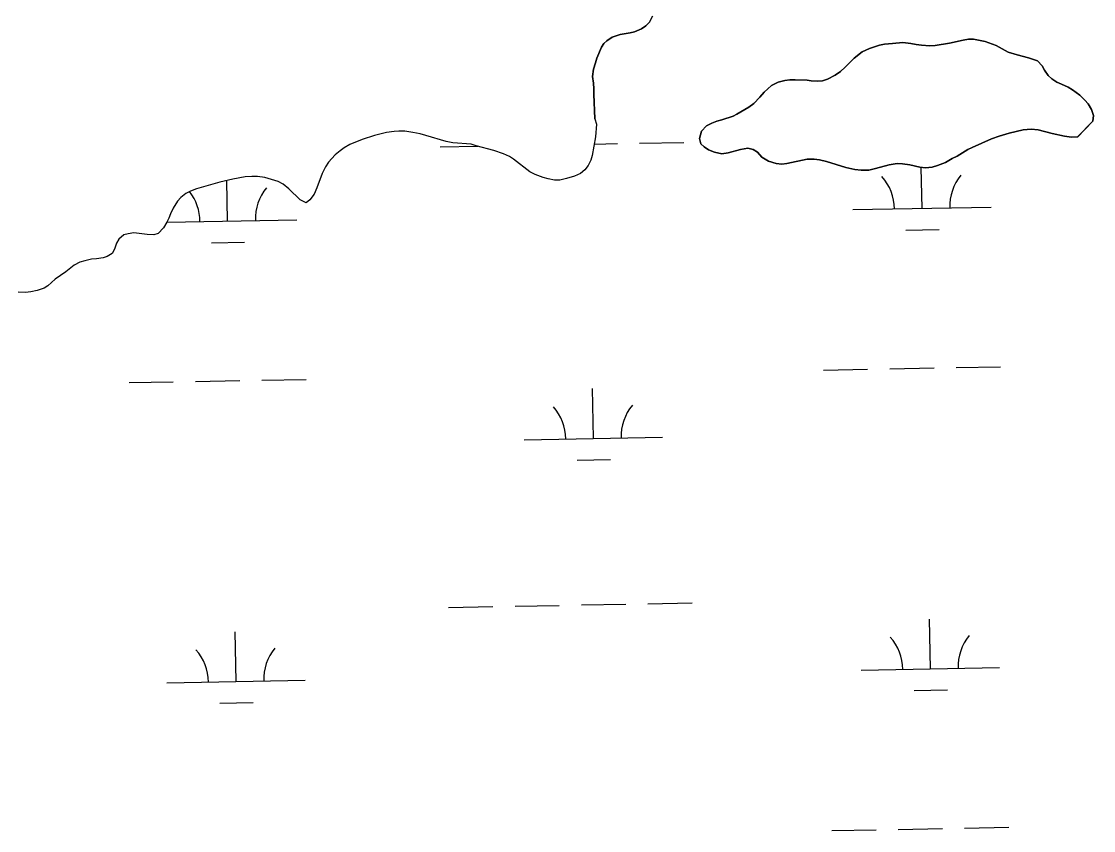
# Model space of a CAD drawing. Extents: x 3957609 to 3995875, y 234277 to 260273.
# Drawn here: x 3980914 to 3981689, y 245783 to 246368 of the extents above; entities that cross this region are included whole.
import ezdxf

# ---------------------------------------------------------------- set-up
doc = ezdxf.new("R2010")
doc.units = 0
doc.layers.add('V-TOPO-SHOR', color=7, linetype='Continuous')
doc.layers.add('V-WETL-SWMP', color=7, linetype='Continuous')

msp = doc.modelspace()

# ---------------------------------------------------------------- linework, layer by layer
at = {"layer": 'V-TOPO-SHOR'}
for points in [[(3981328.707, 246297.47), (3981327.931, 246315.226), (3981327.945, 246318.941), (3981327.644, 246323.188), (3981327.028, 246327.864), (3981327.792, 246333.168), (3981329.084, 246337.836), (3981330.159, 246341.123), (3981333.379, 246349.18), (3981335.087, 246351.721), (3981337.432, 246353.835), (3981341.266, 246356.473), (3981347.004, 246358.254), (3981354.229, 246359.393), (3981357.205, 246360.124), (3981362.311, 246362.334), (3981365.506, 246364.55), (3981368.17, 246367.194), (3981370.419, 246371.431)], [(3981527.04, 246348.264), (3981534.482, 246350.57), (3981537.988, 246351.193), (3981543.831, 246351.914), (3981551.265, 246352.413), (3981556.998, 246351.858), (3981560.815, 246351.101), (3981564.741, 246350.554), (3981570.687, 246350.105), (3981574.615, 246350.302), (3981585.029, 246352.063), (3981594.91, 246354.253), (3981598.63, 246354.875), (3981602.24, 246354.861), (3981610.727, 246353.126), (3981618.679, 246350.335), (3981627.472, 246345.626), (3981633.835, 246343.582), (3981642.109, 246341.532), (3981648.47, 246339.169), (3981651.957, 246335.653), (3981653.645, 246332.46), (3981656.283, 246328.628), (3981658.82, 246326.174), (3981662.634, 246323.823), (3981666.025, 246322.429), (3981670.688, 246320.18), (3981673.76, 246318.363), (3981679.161, 246314.519), (3981682.862, 246310.892), (3981685.08, 246308.23), (3981687.505, 246304.079), (3981689.079, 246299.827), (3981688.639, 246295.792), (3981677.445, 246284.264)], [(3981677.445, 246284.264), (3981673.091, 246284.072), (3981668.104, 246284.834), (3981659.087, 246286.888), (3981649.01, 246289.476), (3981643.917, 246290.029), (3981638.287, 246289.415), (3981628.188, 246287.015), (3981620.961, 246284.92), (3981615.431, 246282.925), (3981601.286, 246276.717), (3981598.199, 246275.138), (3981590.429, 246270.498), (3981586.919, 246268.814), (3981582.129, 246265.965), (3981576.386, 246263.653), (3981572.559, 246262.5), (3981567.565, 246261.886), (3981563.639, 246262.432), (3981556.322, 246264.054), (3981551.016, 246264.818), (3981547.192, 246265.048), (3981541.456, 246264.114), (3981531.463, 246261.394), (3981526.788, 246260.352), (3981521.055, 246260.27), (3981516.49, 246260.819), (3981510.021, 246262.33), (3981496.023, 246266.528), (3981490.931, 246267.718), (3981487.216, 246268.159), (3981482.014, 246268.286), (3981467.349, 246265.158), (3981463.738, 246264.749), (3981459.812, 246265.189), (3981454.19, 246266.698), (3981449.425, 246269.797), (3981446.254, 246273.42), (3981443.076, 246275.132), (3981439.152, 246276.105), (3981433.839, 246275.275), (3981424.91, 246272.765), (3981420.447, 246272.146), (3981415.143, 246273.23), (3981410.691, 246275.052), (3981407.621, 246277.082), (3981405.188, 246279.429), (3981404.354, 246283.254), (3981405.755, 246288.45), (3981409.276, 246292.258), (3981413.318, 246294.367), (3981416.72, 246295.626), (3981420.441, 246296.673), (3981428.523, 246299.401), (3981431.287, 246300.662), (3981439.91, 246305.723), (3981443.53, 246308.576), (3981448.007, 246313.125), (3981451.102, 246316.614), (3981456.431, 246321.476), (3981461.217, 246323.795), (3981465.895, 246325.048), (3981469.505, 246325.46), (3981473.329, 246325.656), (3981482.139, 246325.195), (3981485.111, 246324.757), (3981489.676, 246324.528), (3981493.076, 246324.937), (3981496.797, 246326.09), (3981502.328, 246328.935), (3981506.162, 246331.679), (3981509.466, 246334.641), (3981516.075, 246341.197), (3981521.828, 246345.739), (3981527.04, 246348.264)], [(3981328.707, 246297.47), (3981329.754, 246293.431), (3981329.08, 246284.301), (3981326.69, 246270.934), (3981325.826, 246267.645), (3981323.792, 246263.618), (3981321.443, 246260.444), (3981318.248, 246258.015), (3981313.992, 246256.014), (3981308.252, 246254.232), (3981303.363, 246253.192), (3981299.542, 246253.206), (3981294.872, 246253.968), (3981291.268, 246255.045), (3981285.648, 246257.085), (3981281.728, 246259.119), (3981269.872, 246268.191), (3981267.015, 246270.221), (3981262.669, 246272.15), (3981255.671, 246274.514), (3981242.839, 246277.965), (3981239.339, 246279.04), (3981225.963, 246280.049), (3981221.191, 246281.131), (3981206.45, 246285.438), (3981202.313, 246286.517), (3981197.222, 246287.598), (3981191.385, 246288.366), (3981187.033, 246288.385), (3981183.74, 246288.184), (3981178.214, 246287.463), (3981173.221, 246286.423), (3981169.5, 246285.376), (3981160.462, 246282.439), (3981151.635, 246278.759), (3981147.59, 246276.334), (3981144.61, 246274.223), (3981141.094, 246271.37), (3981136.083, 246266.082), (3981134.051, 246262.799), (3981131.589, 246257.925), (3981127.831, 246247.642), (3981125.902, 246243.083), (3981122.805, 246238.85), (3981120.037, 246236.63), (3981115.693, 246238.878), (3981107.548, 246246.767), (3981103.421, 246250.181), (3981099.819, 246252.109), (3981090.275, 246254.908), (3981084.758, 246255.779), (3981080.723, 246255.797), (3981076.05, 246255.389), (3981067.018, 246253.835), (3981057.558, 246251.537), (3981040.763, 246246.72), (3981036.511, 246245.145), (3981033.105, 246243.566), (3981029.378, 246240.609), (3981027.031, 246237.965), (3981023.826, 246232.882), (3981021.896, 246228.747), (3981020.717, 246225.675), (3981019.324, 246222.814), (3981016.864, 246218.577), (3981013.133, 246214.663), (3981010.051, 246213.612), (3981005.06, 246213.739), (3980995.403, 246215.158), (3980991.367, 246214.431), (3980988.283, 246213.489), (3980984.766, 246210.53), (3980983.056, 246207.671), (3980981.446, 246203.219), (3980979.734, 246200.04), (3980976.328, 246197.931), (3980973.351, 246196.987), (3980968.571, 246196.264), (3980964.96, 246195.958), (3980959.965, 246194.918), (3980956.457, 246193.87), (3980952.414, 246191.762), (3980946.448, 246186.902), (3980938.676, 246181.627), (3980933.451, 246176.656), (3980930.685, 246175.075), (3980925.69, 246173.502), (3980921.118, 246172.46), (3980917.295, 246171.946), (3980911.88, 246172.179)]]:
    msp.add_lwpolyline(points, dxfattribs=at)
at = {"layer": 'V-WETL-SWMP'}
for p, q in [((3981216.951, 246277.137), (3981244.08, 246277.63)), ((3981328.16, 246279.159), (3981344.93, 246279.464)), ((3981360.927, 246279.755), (3981392.922, 246280.337)), ((3981565.132, 246232.717), (3981564.594, 246262.299)), ((3981063.307, 246223.593), (3981062.776, 246252.804)), ((3981515.14, 246231.808), (3981615.124, 246233.626)), ((3981019.313, 246222.793), (3981113.299, 246224.502)), ((3981553.415, 246217.071), (3981577.411, 246217.507)), ((3981051.589, 246207.946), (3981075.585, 246208.382)), ((3981589.819, 246117.715), (3981621.814, 246118.297)), ((3981493.835, 246115.97), (3981525.829, 246116.552)), ((3981541.827, 246116.843), (3981573.821, 246117.424)), ((3980992.01, 246106.845), (3981024.004, 246107.427)), ((3981040.002, 246107.718), (3981071.996, 246108.3)), ((3981087.994, 246108.591), (3981119.988, 246109.172)), ((3981327.642, 246066.51), (3981326.988, 246102.504)), ((3981277.651, 246065.601), (3981377.634, 246067.419)), ((3981315.925, 246050.864), (3981339.921, 246051.3)), ((3981366.975, 245947.135), (3981398.97, 245947.716)), ((3981222.999, 245944.517), (3981254.994, 245945.099)), ((3981270.991, 245945.389), (3981302.986, 245945.971)), ((3981318.983, 245946.262), (3981350.978, 245946.844)), ((3981571.18, 245900.097), (3981570.526, 245936.091)), ((3981069.355, 245890.973), (3981068.701, 245926.967)), ((3981521.188, 245899.188), (3981621.172, 245901.006)), ((3981019.363, 245890.064), (3981119.347, 245891.882)), ((3981559.463, 245884.451), (3981583.459, 245884.887)), ((3981057.638, 245875.326), (3981081.634, 245875.762)), ((3981547.875, 245784.223), (3981579.87, 245784.804)), ((3981595.867, 245785.095), (3981627.862, 245785.677)), ((3981499.883, 245783.35), (3981531.877, 245783.932))]:
    msp.add_line(p, q, dxfattribs=at)
for points in [[(3981370.418, 246371.432), (3981368.171, 246367.194), (3981365.506, 246364.55), (3981362.311, 246362.334), (3981357.206, 246360.125), (3981354.23, 246359.394), (3981347.005, 246358.255), (3981341.265, 246356.473), (3981337.431, 246353.835), (3981335.087, 246351.721), (3981333.378, 246349.179), (3981330.16, 246341.123), (3981329.085, 246337.836), (3981327.791, 246333.169), (3981327.027, 246327.864), (3981327.645, 246323.189), (3981327.946, 246318.941), (3981327.931, 246315.225), (3981328.708, 246297.469), (3981329.753, 246293.43), (3981329.079, 246284.302), (3981326.689, 246270.933), (3981325.826, 246267.645), (3981323.792, 246263.619), (3981321.443, 246260.443), (3981318.248, 246258.014), (3981313.993, 246256.014)], [(3981506.162, 246331.68), (3981502.329, 246328.935), (3981496.796, 246326.091), (3981493.075, 246324.938), (3981489.676, 246324.527), (3981485.111, 246324.758), (3981482.14, 246325.195), (3981473.329, 246325.656), (3981469.506, 246325.459), (3981465.894, 246325.049), (3981461.217, 246323.794), (3981456.43, 246321.477), (3981451.101, 246316.615), (3981448.008, 246313.124), (3981443.53, 246308.576), (3981439.909, 246305.724), (3981431.288, 246300.663), (3981428.522, 246299.4), (3981420.441, 246296.672), (3981416.721, 246295.626), (3981413.318, 246294.366), (3981409.275, 246292.258), (3981405.756, 246288.45), (3981404.354, 246283.254), (3981405.188, 246279.428), (3981407.621, 246277.082), (3981410.691, 246275.052), (3981415.143, 246273.229), (3981420.448, 246272.146), (3981424.91, 246272.765), (3981433.839, 246275.276), (3981439.151, 246276.104), (3981443.075, 246275.133), (3981446.254, 246273.421), (3981449.424, 246269.798), (3981454.19, 246266.699), (3981459.811, 246265.19), (3981463.738, 246264.749), (3981467.349, 246265.159), (3981482.014, 246268.285), (3981487.216, 246268.158), (3981490.931, 246267.718), (3981496.022, 246266.529), (3981510.021, 246262.331), (3981516.491, 246260.818), (3981521.055, 246260.269), (3981526.788, 246260.352), (3981531.464, 246261.395), (3981541.456, 246264.114), (3981547.193, 246265.047), (3981551.015, 246264.819), (3981556.321, 246264.054), (3981563.64, 246262.432), (3981567.566, 246261.885), (3981572.559, 246262.501), (3981576.386, 246263.654), (3981582.129, 246265.966), (3981586.919, 246268.814), (3981590.429, 246270.498), (3981598.199, 246275.138), (3981601.285, 246276.718), (3981615.431, 246282.925), (3981620.961, 246284.92), (3981628.189, 246287.014), (3981638.286, 246289.415), (3981643.916, 246290.029), (3981649.01, 246289.477), (3981659.086, 246286.888), (3981668.103, 246284.834), (3981673.09, 246284.071), (3981677.444, 246284.265), (3981688.639, 246295.793), (3981689.08, 246299.826), (3981687.505, 246304.079), (3981685.08, 246308.23), (3981682.861, 246310.893), (3981679.16, 246314.519), (3981673.76, 246318.363), (3981670.689, 246320.18), (3981666.026, 246322.429), (3981662.634, 246323.823), (3981658.821, 246326.175), (3981656.283, 246328.627), (3981653.644, 246332.46), (3981651.958, 246335.652), (3981648.469, 246339.17), (3981642.108, 246341.532), (3981633.835, 246343.583), (3981627.472, 246345.626), (3981618.679, 246350.334), (3981610.727, 246353.127), (3981602.24, 246354.86), (3981598.63, 246354.875), (3981594.911, 246354.253), (3981585.028, 246352.063), (3981574.615, 246350.301), (3981570.686, 246350.105), (3981564.742, 246350.553), (3981560.816, 246351.1), (3981556.997, 246351.859), (3981551.265, 246352.413)], [(3981551.265, 246352.413), (3981543.831, 246351.913), (3981537.988, 246351.193), (3981534.482, 246350.57), (3981527.04, 246348.265), (3981521.827, 246345.738), (3981516.075, 246341.196), (3981509.466, 246334.64), (3981506.162, 246331.68)], [(3981313.993, 246256.014), (3981308.252, 246254.233), (3981303.364, 246253.191), (3981299.542, 246253.206), (3981294.873, 246253.968), (3981291.267, 246255.045), (3981285.648, 246257.085), (3981281.728, 246259.118), (3981269.873, 246268.192), (3981267.015, 246270.221), (3981262.669, 246272.15), (3981255.671, 246274.514), (3981242.838, 246277.964), (3981239.339, 246279.04), (3981225.964, 246280.05), (3981221.191, 246281.131), (3981206.45, 246285.438), (3981202.313, 246286.517), (3981197.221, 246287.599), (3981191.385, 246288.366), (3981187.032, 246288.384), (3981183.739, 246288.185), (3981178.215, 246287.464), (3981173.221, 246286.423), (3981169.5, 246285.376), (3981160.463, 246282.44), (3981151.636, 246278.76), (3981147.591, 246276.334), (3981144.61, 246274.223), (3981141.094, 246271.37), (3981136.082, 246266.082), (3981134.052, 246262.799), (3981131.59, 246257.925), (3981127.832, 246247.641), (3981125.902, 246243.083), (3981122.806, 246238.849), (3981120.036, 246236.63), (3981115.692, 246238.878), (3981107.548, 246246.768), (3981103.421, 246250.182), (3981099.819, 246252.108), (3981090.275, 246254.908), (3981084.757, 246255.779), (3981080.723, 246255.796), (3981076.049, 246255.39), (3981067.018, 246253.834), (3981057.559, 246251.537), (3981040.763, 246246.721), (3981036.51, 246245.146), (3981033.106, 246243.567), (3981029.378, 246240.609), (3981027.031, 246237.965), (3981023.825, 246232.881), (3981021.897, 246228.748), (3981020.717, 246225.674), (3981019.325, 246222.813), (3981016.865, 246218.576), (3981013.133, 246214.662), (3981010.05, 246213.613), (3981005.06, 246213.74), (3980995.404, 246215.159), (3980991.366, 246214.432), (3980988.283, 246213.489), (3980984.767, 246210.531), (3980983.057, 246207.671), (3980981.446, 246203.218), (3980979.734, 246200.04), (3980976.328, 246197.93), (3980973.351, 246196.987), (3980968.57, 246196.263), (3980964.959, 246195.959), (3980959.965, 246194.918), (3980956.457, 246193.87), (3980952.413, 246191.763), (3980946.448, 246186.903), (3980938.675, 246181.626), (3980933.452, 246176.657), (3980930.685, 246175.076), (3980925.689, 246173.503), (3980921.119, 246172.46), (3980917.294, 246171.945), (3980911.88, 246172.179)]]:
    msp.add_lwpolyline(points, dxfattribs=at)
for centre, start, end in [((3981509.89, 246232.188), 0.269879, 41.813537), ((3981620.357, 246234.196), 140.269876, 181.813534), ((3981008.065, 246223.063), 0.269879, 38.108782), ((3981118.532, 246225.072), 140.269876, 181.813534), ((3981272.4, 246065.981), 0.269879, 41.813537), ((3981382.868, 246067.989), 140.269876, 181.813534), ((3981626.405, 245901.576), 140.269876, 181.813534), ((3981515.938, 245899.568), 0.269879, 41.813537), ((3981014.113, 245890.443), 0.269879, 41.813537), ((3981124.58, 245892.452), 140.269876, 181.813534)]:
    msp.add_arc(centre, 35.246, start, end, dxfattribs=at)

doc.saveas('drawing.dxf')
